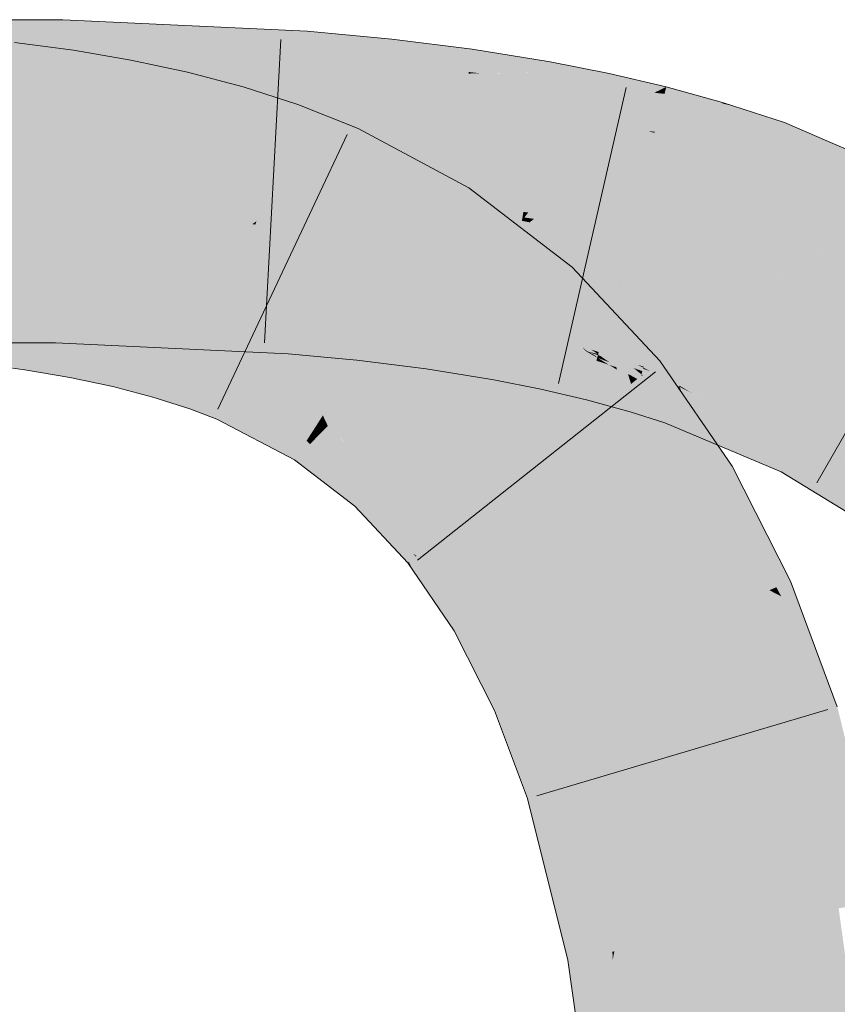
# Model space of a CAD drawing. Extents: x -620 to 300, y 62 to 1112.
# Tile 264 of 291: x 183.629 to 184.262, y 918.081 to 918.843. Entities that reach past the tile are written whole.
import ezdxf

# ---------------------------------------------------------------- set-up
doc = ezdxf.new("R2010")
doc.units = 0
doc.layers.get('0').update_dxf_attribs({"lineweight": 13})
doc.layers.add('E_Leerrohr 25-A06GA2AZ8I', color=7, linetype='Continuous', lineweight=9, true_color=0xff8000)
doc.layers.add('E_Leerrohr 25-Shading', color=7, linetype='Continuous', lineweight=9, true_color=0xff8000)

# ---------------------------------------------------------------- blocks, each defined once
blk = doc.blocks.new('Shading-A06GA1NC8I', base_point=(250.74556, 748.22473))
at = {"layer": 'E_Leerrohr 25-Shading', "color": 34, "true_color": 0xb05800}
for points in [[(183.62453, 918.84308), (183.53613, 918.80652), (183.66209, 918.80811), (183.63538, 918.80646)], [(183.62453, 918.84308), (183.66209, 918.80811), (183.6629, 918.84308)], [(183.85188, 918.83429), (183.6629, 918.84308), (183.68816, 918.8103), (183.66216, 918.81061)], [(183.85045, 918.80951), (183.85188, 918.83429), (183.78561, 918.80902), (183.68816, 918.8103)], [(183.85188, 918.83429), (183.85045, 918.80951), (183.91759, 918.82819), (183.87408, 918.80865)], [(183.66565, 918.78326), (183.67119, 918.81946), (183.62143, 918.78925), (183.6255, 918.82562)], [(183.91759, 918.82819), (183.87408, 918.80865), (183.9153, 918.80719)], [(183.97708, 918.80267), (183.97961, 918.82037), (183.9153, 918.80719), (183.91759, 918.82819)], [(183.70862, 918.77594), (183.71552, 918.81189), (183.66565, 918.78326), (183.67119, 918.81946)], [(183.98624, 918.80164), (183.97961, 918.82037), (183.97708, 918.80267)], [(183.98624, 918.80164), (184.0385, 918.80225), (183.97961, 918.82037), (184.03998, 918.81061)], [(183.63538, 918.80646), (183.66206, 918.80646), (183.66209, 918.80811)], [(183.6741, 918.80823), (183.66206, 918.80646), (183.85045, 918.80951), (183.67404, 918.80591)], [(183.66209, 918.80811), (183.66206, 918.80646), (183.6741, 918.80823)], [(183.66216, 918.81061), (183.66209, 918.80811), (183.68816, 918.8103), (183.6741, 918.80823)], [(183.67404, 918.80591), (183.84976, 918.79773), (183.85045, 918.80951)], [(183.68816, 918.8103), (183.6741, 918.80823), (183.78561, 918.80902)], [(183.6741, 918.80823), (183.85045, 918.80951), (183.85045, 918.80951)], [(183.75082, 918.76691), (183.75931, 918.80255), (183.70862, 918.77594), (183.71552, 918.81189)], [(183.85045, 918.80951), (183.84976, 918.79773), (183.87408, 918.80865)], [(183.87408, 918.80865), (183.84976, 918.79773), (183.91435, 918.79852), (183.87462, 918.79541)], [(183.87408, 918.80865), (183.91435, 918.79852), (183.9153, 918.80719)], [(183.91435, 918.79852), (183.97691, 918.80151), (183.9153, 918.80719), (183.97708, 918.80267)], [(184.08551, 918.80115), (184.0856, 918.80157), (184.0385, 918.80225), (184.03998, 918.81061)], [(183.79219, 918.75604), (183.80244, 918.79114), (183.75082, 918.76691), (183.75931, 918.80255)], [(183.91435, 918.79852), (183.88158, 918.79596), (183.9142, 918.79718)], [(183.91435, 918.79852), (183.9142, 918.79718), (183.97691, 918.80151), (183.9763, 918.79724)], [(183.98924, 918.80164), (183.97691, 918.80151), (184.03719, 918.79492), (183.9763, 918.79724)], [(183.97691, 918.80151), (183.98624, 918.80164), (183.97708, 918.80267)], [(184.0385, 918.80225), (183.98924, 918.80164), (184.03784, 918.79852)], [(183.98924, 918.80164), (184.03719, 918.79492), (184.03784, 918.79852)], [(184.03784, 918.79852), (184.03719, 918.79492), (184.08389, 918.79364), (184.08336, 918.7912)], [(184.08551, 918.80115), (184.0385, 918.80225), (184.08389, 918.79364), (184.03784, 918.79852)], [(184.12991, 918.7912), (184.0856, 918.80157), (184.12308, 918.78784), (184.08389, 918.79364)], [(183.83257, 918.74304), (183.84482, 918.77753), (183.79219, 918.75604), (183.80244, 918.79114)], [(183.88158, 918.79596), (183.87462, 918.79541), (183.9142, 918.79718), (183.9136, 918.79175)], [(183.9142, 918.79718), (183.9136, 918.79175), (183.9763, 918.79724), (183.97443, 918.78418)], [(183.9763, 918.79724), (183.97443, 918.78418), (184.03719, 918.79492), (184.03358, 918.7746)], [(184.03719, 918.79492), (184.03358, 918.7746), (184.08336, 918.7912), (184.07787, 918.76581)], [(184.08336, 918.7912), (184.07787, 918.76581), (184.12074, 918.78668)], [(184.08389, 918.79364), (184.08336, 918.7912), (184.12308, 918.78784), (184.12074, 918.78668)], [(184.12885, 918.78699), (184.12991, 918.7912), (184.12308, 918.78784)], [(184.17296, 918.77844), (184.12991, 918.7912), (184.12885, 918.78699)], [(184.17296, 918.77844), (184.1732, 918.77838), (184.12991, 918.7912), (184.17343, 918.77917)], [(184.12074, 918.78668), (184.07787, 918.76581), (184.12109, 918.75653), (184.11589, 918.75684)], [(184.12852, 918.78577), (184.12885, 918.78699), (184.12074, 918.78668), (184.12308, 918.78784)], [(184.12074, 918.78668), (184.12109, 918.75653), (184.12852, 918.78577)], [(184.12109, 918.75653), (184.16541, 918.75226), (184.12852, 918.78577), (184.1732, 918.77838)], [(184.12852, 918.78577), (184.17296, 918.77844), (184.12885, 918.78699)], [(183.87552, 918.72601), (183.89153, 918.75891), (183.83257, 918.74304), (183.84482, 918.77753)], [(184.16541, 918.75226), (184.18158, 918.77649), (184.1732, 918.77838)], [(184.16541, 918.75226), (184.21402, 918.74518), (184.18158, 918.77649), (184.2213, 918.76349)], [(184.18158, 918.77649), (184.17343, 918.77917), (184.1732, 918.77838)], [(184.3277, 918.7179), (184.2213, 918.76349), (184.21402, 918.74518)], [(183.96613, 918.6958), (183.97719, 918.71301), (183.87572, 918.72644), (183.89153, 918.75891)], [(184.11589, 918.75684), (184.12086, 918.75568), (184.12109, 918.75653)], [(184.12086, 918.75568), (184.16298, 918.74408), (184.12109, 918.75653), (184.16541, 918.75226)], [(184.16298, 918.74408), (184.20776, 918.72949), (184.16541, 918.75226), (184.21402, 918.74518)], [(184.20776, 918.72949), (184.3277, 918.7179), (184.21402, 918.74518)], [(183.87552, 918.72601), (183.95741, 918.68225), (183.87572, 918.72644), (183.96613, 918.6958)], [(184.3277, 918.7179), (184.20776, 918.72949), (184.31789, 918.68671), (184.29486, 918.6922)], [(184.05345, 918.64771), (184.05702, 918.65161), (183.96613, 918.6958), (183.97719, 918.71301)], [(183.95741, 918.68225), (184.03239, 918.62451), (183.96613, 918.6958), (184.05345, 918.64771)], [(184.03239, 918.62451), (184.0838, 918.62299), (184.05345, 918.64771)], [(184.0838, 918.62299), (184.05702, 918.65161), (184.05345, 918.64771)], [(183.62453, 918.59314), (183.65712, 918.59314), (183.53613, 918.62976), (183.65797, 918.6297)], [(183.65797, 918.6297), (183.65712, 918.59314), (183.83705, 918.61969), (183.81816, 918.58563)], [(183.8394, 918.61957), (183.83951, 918.62128), (183.65797, 918.6297)], [(184.09697, 918.57996), (184.0838, 918.62299), (184.04434, 918.61176), (184.03239, 918.62451)], [(183.81816, 918.58563), (183.83739, 918.58472), (183.83705, 918.61969), (183.8394, 918.61957)], [(183.8394, 918.61957), (183.83739, 918.58472), (183.86818, 918.61621)], [(183.86818, 918.61621), (183.83739, 918.58472), (183.89391, 918.612), (183.89037, 918.57965)], [(183.83951, 918.62128), (183.8394, 918.61957), (183.87024, 918.61835), (183.86818, 918.61621)], [(183.87024, 918.61835), (183.86818, 918.61621), (183.8855, 918.61426)], [(183.86818, 918.61621), (183.89391, 918.612), (183.8855, 918.61426)], [(183.87024, 918.61835), (183.87213, 918.61786), (183.89435, 918.61603), (183.89429, 918.61548)], [(183.87213, 918.61786), (183.89391, 918.612), (183.89429, 918.61548)], [(183.94914, 918.60773), (183.94936, 918.60919), (183.89429, 918.61548), (183.89435, 918.61603)], [(184.12485, 918.5791), (184.0838, 918.62299), (184.1149, 918.57111), (184.09697, 918.57996)], [(183.63896, 918.60852), (183.60179, 918.61353), (183.63881, 918.60748), (183.60207, 918.61304)], [(183.60207, 918.61304), (183.60391, 918.6098), (183.63881, 918.60748), (183.63831, 918.60419)], [(183.60391, 918.6098), (183.62453, 918.57355), (183.63831, 918.60419), (183.63344, 918.57233)], [(183.67494, 918.60052), (183.67528, 918.60229), (183.63881, 918.60748), (183.63896, 918.60852)], [(183.89037, 918.57965), (183.94415, 918.57294), (183.89391, 918.612), (183.94746, 918.59595)], [(183.89391, 918.612), (183.94746, 918.59595), (183.89429, 918.61548), (183.94914, 918.60773)], [(183.94914, 918.60773), (184.00224, 918.59784), (183.9493, 918.60883), (184.00253, 918.59943)], [(184.00253, 918.59943), (184.00272, 918.60052), (183.9493, 918.60883), (183.94936, 918.60919)], [(184.09697, 918.57996), (184.04434, 918.61176), (184.06017, 918.59808)], [(184.06017, 918.59808), (184.04434, 918.61176), (184.05463, 918.60077), (184.05441, 918.60095)], [(183.63344, 918.57233), (183.66838, 918.56635), (183.63831, 918.60419), (183.67422, 918.59674)], [(183.63831, 918.60419), (183.67422, 918.59674), (183.63881, 918.60748), (183.67494, 918.60052)], [(183.67422, 918.59674), (183.70825, 918.58795), (183.67494, 918.60052), (183.70923, 918.59204)], [(183.67494, 918.60052), (183.70923, 918.59204), (183.67523, 918.60205), (183.70972, 918.59412)], [(183.70972, 918.59412), (183.70992, 918.59491), (183.67523, 918.60205), (183.67528, 918.60229)], [(183.94746, 918.59595), (183.99884, 918.57861), (183.94914, 918.60773), (184.00224, 918.59784)], [(184.04005, 918.59113), (184.04045, 918.59302), (184.00253, 918.59943), (184.00272, 918.60052)], [(184.06967, 918.58765), (184.05441, 918.60095), (184.06412, 918.59058)], [(184.05463, 918.60077), (184.0625, 918.59393), (184.06017, 918.59808), (184.06854, 918.59082)], [(183.66838, 918.56635), (183.70145, 918.55933), (183.67422, 918.59674), (183.70825, 918.58795)], [(183.70923, 918.59204), (183.74147, 918.58215), (183.70972, 918.59412), (183.7422, 918.58472)], [(183.7422, 918.58472), (183.74268, 918.5863), (183.70972, 918.59412), (183.70992, 918.59491)], [(183.94415, 918.57294), (183.99632, 918.56445), (183.94746, 918.59595), (183.99884, 918.57861)], [(183.99884, 918.57861), (184.03444, 918.56525), (184.00224, 918.59784), (184.03963, 918.58923)], [(184.00224, 918.59784), (184.03963, 918.58923), (184.00253, 918.59943), (184.04005, 918.59113)], [(184.04045, 918.59302), (184.04039, 918.59271), (184.06787, 918.58661), (184.05952, 918.58795)], [(184.06017, 918.59808), (184.06854, 918.59082), (184.09697, 918.57996), (184.09828, 918.57562)], [(184.06854, 918.59082), (184.0625, 918.59393), (184.07635, 918.58405), (184.06967, 918.58765)], [(183.70145, 918.55933), (183.73242, 918.55115), (183.70825, 918.58795), (183.74017, 918.57776)], [(183.70825, 918.58795), (183.74017, 918.57776), (183.70837, 918.58844), (183.7404, 918.57849)], [(183.70837, 918.58844), (183.7404, 918.57849), (183.70923, 918.59204), (183.74147, 918.58215)], [(183.7422, 918.58472), (183.77243, 918.57373), (183.74258, 918.586), (183.77306, 918.5755)], [(183.77306, 918.5755), (183.77339, 918.57642), (183.74258, 918.586), (183.74268, 918.5863)], [(184.03444, 918.56525), (184.06873, 918.55115), (184.03963, 918.58923), (184.0759, 918.57922)], [(184.03963, 918.58923), (184.0759, 918.57922), (184.04005, 918.59113), (184.07648, 918.58154)], [(184.04039, 918.59271), (184.04005, 918.59113), (184.05952, 918.58795)], [(184.05952, 918.58795), (184.04005, 918.59113), (184.077, 918.58356), (184.07648, 918.58154)], [(184.06787, 918.58661), (184.05952, 918.58795), (184.07701, 918.58362), (184.077, 918.58356)], [(184.06412, 918.59058), (184.06816, 918.58698), (184.06967, 918.58765), (184.07428, 918.58362)], [(184.07004, 918.58533), (184.06412, 918.59058), (184.06787, 918.58661)], [(184.09901, 918.55835), (184.0997, 918.55896), (184.06787, 918.58661), (184.07004, 918.58533)], [(184.06787, 918.58661), (184.09628, 918.55621), (184.09901, 918.55835)], [(184.07701, 918.58362), (184.07721, 918.58441), (184.06787, 918.58661)], [(184.07428, 918.58362), (184.06816, 918.58698), (184.07674, 918.58142), (184.07004, 918.58533)], [(184.09828, 918.57562), (184.06854, 918.59082), (184.09949, 918.57172), (184.07635, 918.58405)], [(184.07635, 918.58405), (184.06967, 918.58765), (184.08163, 918.57953), (184.07428, 918.58362)], [(184.07004, 918.58533), (184.0997, 918.55896), (184.07674, 918.58142), (184.10115, 918.56012)], [(183.73242, 918.55115), (183.76112, 918.54193), (183.74017, 918.57776), (183.76974, 918.56616)], [(183.74017, 918.57776), (183.76974, 918.56616), (183.7404, 918.57849), (183.7701, 918.5672)], [(183.7404, 918.57849), (183.7701, 918.5672), (183.74147, 918.58215), (183.77139, 918.57086)], [(183.74147, 918.58215), (183.77139, 918.57086), (183.7422, 918.58472), (183.77243, 918.57373)], [(183.99632, 918.56445), (184.0327, 918.55725), (183.99884, 918.57861), (184.03444, 918.56525)], [(184.06873, 918.55115), (184.08186, 918.54517), (184.0759, 918.57922), (184.0779, 918.57861)], [(184.07428, 918.58362), (184.10115, 918.56012), (184.08163, 918.57953), (184.10266, 918.56128)], [(184.0759, 918.57922), (184.0779, 918.57861), (184.07648, 918.58154), (184.07759, 918.58118)], [(184.09949, 918.57172), (184.07635, 918.58405), (184.10028, 918.56909), (184.08162, 918.57953)], [(184.07648, 918.58154), (184.07759, 918.58118), (184.07701, 918.58362), (184.07732, 918.5835)], [(184.07732, 918.5835), (184.07721, 918.58441), (184.07701, 918.58362)], [(184.07721, 918.58441), (184.11221, 918.57391), (184.10757, 918.57605)], [(184.07721, 918.58435), (184.11221, 918.57391), (184.07721, 918.58441)], [(184.07732, 918.5835), (184.07759, 918.58344), (184.07721, 918.58435), (184.0871, 918.58057)], [(184.07721, 918.58435), (184.0871, 918.58057), (184.11221, 918.57391), (184.11197, 918.57312)], [(184.07915, 918.58282), (184.07732, 918.5835), (184.08459, 918.57898), (184.07759, 918.58118)], [(184.07759, 918.58344), (184.1114, 918.57117), (184.0871, 918.58057), (184.11142, 918.57123)], [(184.08459, 918.57898), (184.07759, 918.58118), (184.08588, 918.57806)], [(184.09119, 918.57428), (184.08588, 918.57806), (184.07762, 918.58093), (184.07759, 918.58118)], [(184.07762, 918.58093), (184.0779, 918.57861), (184.08557, 918.57611)], [(184.09119, 918.57428), (184.07762, 918.58093), (184.08557, 918.57611)], [(184.10197, 918.53961), (184.0779, 918.57861), (184.08186, 918.54517)], [(184.10197, 918.53961), (184.09178, 918.57233), (184.0779, 918.57861), (184.08557, 918.57611)], [(184.10469, 918.57361), (184.07915, 918.58282), (184.10661, 918.57202), (184.08459, 918.57898)], [(184.08162, 918.57953), (184.10266, 918.56128), (184.10028, 918.56909)], [(184.10661, 918.57202), (184.08459, 918.57898), (184.11067, 918.56873), (184.08588, 918.57806)], [(184.11067, 918.56873), (184.08588, 918.57806), (184.11046, 918.56799), (184.09119, 918.57428)], [(184.0871, 918.58057), (184.11142, 918.57123), (184.11197, 918.57312)], [(184.1149, 918.57111), (184.09697, 918.57996), (184.11186, 918.56866), (184.09828, 918.57562)], [(184.14082, 918.55585), (184.12485, 918.5791), (184.1149, 918.57111)], [(183.7701, 918.5672), (183.7932, 918.55676), (183.77139, 918.57086), (183.79491, 918.56024)], [(183.77139, 918.57086), (183.79491, 918.56024), (183.77243, 918.57373), (183.79642, 918.56335)], [(183.77243, 918.57373), (183.79642, 918.56335), (183.77306, 918.5755), (183.79739, 918.56537)], [(183.79739, 918.56537), (183.79819, 918.56702), (183.77306, 918.5755), (183.77339, 918.57642)], [(184.09178, 918.57233), (184.09117, 918.57428), (184.08557, 918.57611)], [(184.10579, 918.56384), (184.09117, 918.57428), (184.09178, 918.57233)], [(184.11046, 918.56799), (184.09117, 918.57428), (184.10861, 918.56183)], [(184.10861, 918.56183), (184.10579, 918.56384), (184.10197, 918.53961), (184.09178, 918.57233)], [(184.11186, 918.56866), (184.09828, 918.57562), (184.10919, 918.56653), (184.09949, 918.57172)], [(184.10919, 918.56653), (184.09949, 918.57172), (184.10744, 918.56512), (184.10028, 918.56909)], [(184.10661, 918.57202), (184.11122, 918.57056), (184.10469, 918.57361), (184.1114, 918.57117)], [(184.11067, 918.56873), (184.11122, 918.57056), (184.10661, 918.57202)], [(184.11221, 918.57391), (184.11244, 918.57471), (184.10757, 918.57605)], [(184.11122, 918.57056), (184.11067, 918.56873), (184.12375, 918.56604), (184.11174, 918.56781)], [(184.12375, 918.56604), (184.11142, 918.57123), (184.11122, 918.57056)], [(184.12375, 918.56604), (184.11197, 918.57312), (184.11142, 918.57123)], [(184.1465, 918.54761), (184.14082, 918.55585), (184.11186, 918.56866), (184.1149, 918.57111)], [(184.1181, 918.57098), (184.11221, 918.57391), (184.11197, 918.57312)], [(184.12375, 918.56604), (184.13934, 918.56036), (184.11197, 918.57312), (184.1181, 918.57098)], [(184.11221, 918.57391), (184.14241, 918.56525), (184.11244, 918.57471)], [(184.11221, 918.57391), (184.11226, 918.57391), (184.14241, 918.56525), (184.14185, 918.56384)], [(184.11226, 918.57391), (184.14029, 918.55994), (184.14185, 918.56384)], [(183.76112, 918.54193), (183.78218, 918.53412), (183.76974, 918.56616), (183.79263, 918.5556)], [(183.76974, 918.56616), (183.79263, 918.5556), (183.7701, 918.5672), (183.7932, 918.55676)], [(183.79491, 918.56024), (183.85464, 918.52222), (183.79642, 918.56335), (183.85699, 918.52582)], [(183.79642, 918.56335), (183.85699, 918.52582), (183.79739, 918.56537), (183.85876, 918.52856)], [(183.79739, 918.56537), (183.85876, 918.52856), (183.79807, 918.56677), (183.86037, 918.53107)], [(183.86037, 918.53107), (183.86189, 918.53345), (183.79807, 918.56677), (183.79819, 918.56702)], [(184.0327, 918.55725), (184.06816, 918.54889), (184.03444, 918.56525), (184.06873, 918.55115)], [(184.10028, 918.56909), (184.10266, 918.56128), (184.10744, 918.56512)], [(184.10919, 918.56653), (184.10266, 918.56128), (184.15224, 918.53925), (184.18088, 918.49756)], [(184.11803, 918.55487), (184.11235, 918.56732), (184.10861, 918.56183), (184.11046, 918.56799)], [(184.11186, 918.56866), (184.10919, 918.56653), (184.1465, 918.54761), (184.15224, 918.53925)], [(184.11067, 918.56873), (184.11046, 918.56799), (184.11174, 918.56781)], [(184.11174, 918.56781), (184.11046, 918.56799), (184.11209, 918.5675)], [(184.11046, 918.56799), (184.11235, 918.56732), (184.11209, 918.5675)], [(184.12375, 918.56604), (184.11174, 918.56781), (184.1377, 918.55988), (184.11209, 918.5675)], [(184.11235, 918.56732), (184.1377, 918.55988), (184.11209, 918.5675)], [(184.13545, 918.54773), (184.11235, 918.56732), (184.13368, 918.54333), (184.11803, 918.55487)], [(184.13924, 918.55725), (184.11235, 918.56732), (184.13545, 918.54773)], [(184.11235, 918.56732), (184.13924, 918.55725), (184.1377, 918.55988), (184.13957, 918.55811)], [(184.12375, 918.56604), (184.1377, 918.55988), (184.13716, 918.56042)], [(184.14001, 918.5592), (184.14029, 918.55994), (184.12375, 918.56604), (184.13934, 918.56036)], [(184.14029, 918.55994), (184.226, 918.5072), (184.14185, 918.56384), (184.23288, 918.52069)], [(184.14232, 918.565), (184.14185, 918.56384), (184.17151, 918.5517), (184.19006, 918.54095)], [(184.14241, 918.56525), (184.14232, 918.565), (184.16374, 918.55621), (184.17151, 918.5517)], [(183.78218, 918.53412), (183.84212, 918.50269), (183.79263, 918.5556), (183.85147, 918.51727)], [(183.79263, 918.5556), (183.85147, 918.51727), (183.7932, 918.55676), (183.85246, 918.5188)], [(183.7932, 918.55676), (183.85246, 918.5188), (183.79491, 918.56024), (183.85464, 918.52222)], [(184.09901, 918.55835), (184.09628, 918.55621), (184.10741, 918.54846)], [(184.10741, 918.54846), (184.09628, 918.55621), (184.14355, 918.50586), (184.15733, 918.48364)], [(184.15733, 918.48364), (184.09628, 918.55621), (184.10602, 918.54205)], [(184.11072, 918.5462), (184.0997, 918.55896), (184.10741, 918.54846), (184.09901, 918.55835)], [(184.1174, 918.54156), (184.10115, 918.56012), (184.11072, 918.5462), (184.0997, 918.55896)], [(184.12457, 918.53656), (184.10266, 918.56128), (184.1174, 918.54156), (184.10115, 918.56012)], [(184.12888, 918.53119), (184.11803, 918.55487), (184.10197, 918.53961), (184.10861, 918.56183)], [(184.18088, 918.49756), (184.10266, 918.56128), (184.12457, 918.53656)], [(184.11803, 918.55487), (184.12888, 918.53119), (184.13368, 918.54333)], [(184.19003, 918.50537), (184.1418, 918.55579), (184.13545, 918.54773), (184.13924, 918.55725)], [(184.1377, 918.55988), (184.14001, 918.5592), (184.13716, 918.56042)], [(184.13957, 918.55811), (184.14001, 918.5592), (184.1377, 918.55988)], [(184.13924, 918.55725), (184.14148, 918.55609), (184.13957, 918.55811)], [(184.14148, 918.55609), (184.13924, 918.55725), (184.1418, 918.55579)], [(184.14148, 918.55609), (184.14001, 918.5592), (184.13957, 918.55811)], [(184.14946, 918.55426), (184.14029, 918.55994), (184.14001, 918.5592)], [(184.14148, 918.55609), (184.17055, 918.54132), (184.14001, 918.5592), (184.14946, 918.55426)], [(184.17055, 918.54132), (184.14148, 918.55609), (184.226, 918.5072), (184.1418, 918.55579)], [(184.226, 918.5072), (184.1418, 918.55579), (184.21881, 918.49316), (184.19003, 918.50537)], [(184.16374, 918.55621), (184.17152, 918.5517), (184.2355, 918.52576), (184.23415, 918.52313)], [(184.06816, 918.54889), (184.08186, 918.54517), (184.06873, 918.55115)], [(184.11072, 918.5462), (184.10741, 918.54846), (184.13864, 918.51385), (184.14355, 918.50586)], [(184.17332, 918.51245), (184.13545, 918.54773), (184.16959, 918.51398), (184.13368, 918.54333)], [(184.19003, 918.50537), (184.13545, 918.54773), (184.17332, 918.51245)], [(184.17152, 918.5517), (184.19006, 918.54095), (184.23415, 918.52313), (184.23288, 918.52069)], [(184.10602, 918.54205), (184.14937, 918.47888), (184.15733, 918.48364)], [(184.13864, 918.51385), (184.13133, 918.5257), (184.11072, 918.5462), (184.1174, 918.54156)], [(184.13133, 918.5257), (184.12457, 918.53656), (184.1174, 918.54156)], [(184.13368, 918.54333), (184.12888, 918.53119), (184.16959, 918.51398)], [(183.86351, 918.52423), (183.86801, 918.52875), (183.85876, 918.52856), (183.86189, 918.53345)], [(184.18088, 918.49756), (184.12457, 918.53656), (184.16663, 918.48914)], [(184.16663, 918.48914), (184.12457, 918.53656), (184.16447, 918.48785), (184.13133, 918.5257)], [(183.85464, 918.52222), (183.85814, 918.5188), (183.85699, 918.52582), (183.86119, 918.52191)], [(183.85699, 918.52582), (183.86119, 918.52191), (183.85876, 918.52856), (183.86351, 918.52423)], [(183.86119, 918.52191), (183.90314, 918.4823), (183.86351, 918.52423), (183.90585, 918.48529)], [(183.90585, 918.48529), (183.90869, 918.4884), (183.86351, 918.52423), (183.86801, 918.52875)], [(183.86801, 918.52875), (183.87013, 918.52667), (183.9135, 918.49371), (183.91199, 918.492)], [(183.87013, 918.52667), (183.90869, 918.4884), (183.91199, 918.492)], [(184.16447, 918.48785), (184.13133, 918.5257), (184.16223, 918.48651), (184.13864, 918.51385)], [(184.26765, 918.50006), (184.27776, 918.49829), (184.23415, 918.52313), (184.2355, 918.52576)], [(184.27776, 918.49829), (184.28175, 918.49762), (184.2355, 918.52576)], [(183.85147, 918.51727), (183.84212, 918.50269), (183.85406, 918.51471)], [(183.85246, 918.5188), (183.85147, 918.51727), (183.85535, 918.51599), (183.85406, 918.51471)], [(183.85535, 918.51599), (183.85814, 918.5188), (183.85246, 918.5188), (183.85464, 918.52222)], [(183.89702, 918.47559), (183.89978, 918.47858), (183.85535, 918.51599), (183.85814, 918.5188)], [(183.85814, 918.5188), (183.89978, 918.47858), (183.86119, 918.52191), (183.90314, 918.4823)], [(184.23288, 918.52069), (184.226, 918.5072), (184.26013, 918.50134)], [(184.23415, 918.52313), (184.23288, 918.52069), (184.26765, 918.50006), (184.26013, 918.50134)], [(183.85406, 918.51471), (183.84212, 918.50269), (183.89554, 918.47394), (183.88889, 918.46661)], [(183.85535, 918.51599), (183.85406, 918.51471), (183.89702, 918.47559), (183.89554, 918.47394)], [(184.16223, 918.48651), (184.13864, 918.51385), (184.16075, 918.48566), (184.14355, 918.50586)], [(184.14355, 918.50586), (184.15733, 918.48364), (184.16075, 918.48566)], [(184.21881, 918.49316), (184.29286, 918.44812), (184.226, 918.5072), (184.29491, 918.45099)], [(184.26013, 918.50134), (184.226, 918.5072), (184.30707, 918.46808), (184.29491, 918.45099)], [(184.26765, 918.50006), (184.26013, 918.50134), (184.30939, 918.47131), (184.30707, 918.46808)], [(184.22322, 918.40753), (184.22601, 918.40875), (184.16663, 918.48914), (184.18088, 918.49756)], [(183.90869, 918.4884), (183.90314, 918.4823), (183.91737, 918.47687), (183.90923, 918.47388)], [(183.90869, 918.4884), (183.9474, 918.43689), (183.91199, 918.492), (183.95317, 918.44153)], [(183.91199, 918.492), (183.95317, 918.44153), (183.9135, 918.49371), (183.9566, 918.44427)], [(183.9566, 918.44427), (183.95834, 918.44562), (183.9135, 918.49371)], [(184.21742, 918.40503), (184.16223, 918.48651), (184.21512, 918.40399), (184.16075, 918.48566)], [(184.22047, 918.40637), (184.16447, 918.48785), (184.21742, 918.40503), (184.16223, 918.48651)], [(184.16663, 918.48914), (184.16447, 918.48785), (184.22322, 918.40753), (184.22047, 918.40637)], [(183.93268, 918.42505), (183.9359, 918.42767), (183.89702, 918.47559), (183.89978, 918.47858)], [(183.90314, 918.4823), (183.89978, 918.47858), (183.90923, 918.47388), (183.90436, 918.47211)], [(184.14937, 918.47888), (184.19247, 918.3941), (184.15733, 918.48364), (184.20978, 918.40167)], [(184.16075, 918.48566), (184.15733, 918.48364), (184.21512, 918.40399), (184.20978, 918.40167)], [(183.89554, 918.47394), (183.88889, 918.46661), (183.93074, 918.42352), (183.92976, 918.42273)], [(183.89702, 918.47559), (183.89554, 918.47394), (183.93268, 918.42505), (183.93074, 918.42352)], [(183.91737, 918.47687), (183.90436, 918.47211), (183.93651, 918.42816), (183.93423, 918.42999)], [(183.91737, 918.47687), (183.93651, 918.42816), (183.9474, 918.43689)], [(183.9474, 918.43689), (183.98013, 918.37878), (183.95317, 918.44153), (183.98608, 918.38226)], [(183.95317, 918.44153), (183.98608, 918.38226), (183.9566, 918.44427), (183.99159, 918.38556)], [(183.9566, 918.44427), (183.99159, 918.38556), (183.95834, 918.44562), (183.99539, 918.38782)], [(183.99539, 918.38782), (183.99724, 918.38885), (183.95834, 918.44562)], [(183.95584, 918.40619), (183.9474, 918.43689), (183.93651, 918.42816)], [(183.98013, 918.37878), (183.9474, 918.43689), (183.98007, 918.37872), (183.95584, 918.40619)], [(183.94341, 918.40283), (183.95872, 918.38049), (183.93268, 918.42505), (183.9359, 918.42767)], [(183.93423, 918.42999), (183.9359, 918.42767), (183.93651, 918.42816)], [(183.9359, 918.42767), (183.95584, 918.40619), (183.93651, 918.42816)], [(183.9359, 918.42767), (183.95872, 918.38049), (183.95584, 918.40619), (183.96573, 918.37024)], [(183.93074, 918.42352), (183.92976, 918.42273), (183.93422, 918.41626)], [(183.93268, 918.42505), (183.93074, 918.42352), (183.94341, 918.40283), (183.93422, 918.41626)], [(183.95584, 918.40619), (183.96573, 918.37024), (183.98007, 918.37872)], [(184.21512, 918.40399), (184.20978, 918.40167), (184.21887, 918.39691)], [(184.22292, 918.39478), (184.21742, 918.40503), (184.21887, 918.39691), (184.21512, 918.40399)], [(184.22835, 918.39191), (184.22047, 918.40637), (184.22292, 918.39478), (184.21742, 918.40503)], [(184.22322, 918.40753), (184.22047, 918.40637), (184.23325, 918.38934), (184.22835, 918.39191)], [(184.23325, 918.38934), (184.22601, 918.40875), (184.22322, 918.40753)], [(184.19247, 918.3941), (184.22719, 918.30096), (184.20978, 918.40167), (184.25314, 918.30859)], [(184.2623, 918.31134), (184.20978, 918.40167), (184.25314, 918.30859)], [(184.20978, 918.40167), (184.2623, 918.31134), (184.21887, 918.39691), (184.25528, 918.328)], [(184.25528, 918.328), (184.24249, 918.35834), (184.21887, 918.39691), (184.22292, 918.39478)], [(184.24249, 918.35834), (184.22835, 918.39191), (184.22292, 918.39478)], [(183.99159, 918.38556), (184.01868, 918.31805), (183.99539, 918.38782), (184.02472, 918.32068)], [(183.99539, 918.38782), (184.02472, 918.32068), (183.99722, 918.38885), (184.02867, 918.32245)], [(184.02867, 918.32245), (184.03052, 918.32324), (183.99722, 918.38885), (183.99724, 918.38885)], [(184.23325, 918.38934), (184.22835, 918.39191), (184.24078, 918.36908)], [(184.24078, 918.36908), (184.22835, 918.39191), (184.24998, 918.34436), (184.24249, 918.35834)], [(183.98013, 918.37878), (184.00772, 918.31329), (183.98608, 918.38226), (184.01108, 918.31476)], [(183.98608, 918.38226), (184.01108, 918.31476), (183.99159, 918.38556), (184.01868, 918.31805)], [(183.96573, 918.37024), (183.99696, 918.30859), (183.98013, 918.37878), (184.00772, 918.31329)], [(184.24998, 918.34436), (184.24249, 918.35834), (184.25804, 918.32275), (184.25528, 918.328)], [(184.25528, 918.328), (184.2623, 918.31134), (184.25804, 918.32275)], [(184.01868, 918.31805), (184.02571, 918.29095), (184.02472, 918.32068), (184.02829, 918.30829)], [(184.02829, 918.30829), (184.03052, 918.32324), (184.02472, 918.32068)], [(184.05768, 918.25079), (184.03052, 918.32324), (184.0459, 918.24731), (184.02829, 918.30829)], [(183.99696, 918.30859), (184.02257, 918.24042), (184.00772, 918.31329), (184.02989, 918.24255)], [(184.00772, 918.31329), (184.02217, 918.26721), (184.01108, 918.31476)], [(184.01108, 918.31476), (184.02217, 918.26721), (184.01868, 918.31805), (184.02571, 918.29095)], [(184.25314, 918.30859), (184.28397, 918.20959), (184.2623, 918.31134), (184.29364, 918.18512)], [(184.02829, 918.30829), (184.02571, 918.29095), (184.0459, 918.24731), (184.03763, 918.24487)], [(184.25314, 918.30859), (184.22719, 918.30096), (184.26427, 918.15564), (184.2597, 918.1701)], [(184.25314, 918.30859), (184.26427, 918.15564), (184.29871, 918.16223)], [(184.02571, 918.29095), (184.02217, 918.26721), (184.03763, 918.24487), (184.02989, 918.24255)], [(184.08153, 918.15509), (184.05768, 918.25079), (184.04036, 918.22241), (184.03763, 918.24487)], [(184.02989, 918.24255), (184.02257, 918.24042), (184.04868, 918.15234), (184.04462, 918.15198)], [(184.03763, 918.24487), (184.02989, 918.24255), (184.04036, 918.22241)], [(184.04868, 918.15234), (184.04892, 918.15234), (184.02989, 918.24255), (184.04036, 918.22241)], [(184.04892, 918.15234), (184.07562, 918.1546), (184.04036, 918.22241)], [(184.08153, 918.15509), (184.04036, 918.22241), (184.07562, 918.1546)], [(184.2597, 918.1701), (184.26334, 918.15546), (184.26427, 918.15564)], [(184.04462, 918.15198), (184.05376, 918.1153), (184.04868, 918.15234), (184.05627, 918.11578)], [(184.08823, 918.12195), (184.0872, 918.13232), (184.04868, 918.15234), (184.07562, 918.1546)], [(184.08823, 918.12195), (184.04868, 918.15234), (184.05627, 918.11578)], [(184.07562, 918.1546), (184.0872, 918.13232), (184.08153, 918.15509)], [(184.0872, 918.13232), (184.08823, 918.12195), (184.08928, 918.12213)], [(184.08928, 918.12213), (184.08972, 918.12219), (184.0872, 918.13232)], [(184.08823, 918.12195), (184.05627, 918.11578), (184.08852, 918.11584), (184.06862, 918.00977)], [(184.08928, 918.12213), (184.08823, 918.12195), (184.08945, 918.12073), (184.08852, 918.11584)], [(184.10507, 917.9823), (184.08945, 918.12073), (184.09482, 917.98163), (184.08852, 918.11584)], [(184.08945, 918.12073), (184.08972, 918.12219), (184.08928, 918.12213)], [(184.08972, 918.12219), (184.08945, 918.12073), (184.10628, 917.98236), (184.10507, 917.9823)], [(184.10931, 917.9826), (184.08972, 918.12219), (184.10628, 917.98236)], [(184.05376, 918.1153), (184.06862, 918.00977), (184.05627, 918.11578)], [(184.08852, 918.11584), (184.06862, 918.00977), (184.09482, 917.98163), (184.07277, 917.98022)]]:
    blk.add_solid(points, dxfattribs=at)
at = {"layer": 'E_Leerrohr 25-Shading', "color": 30, "true_color": 0xf57b00}
for points in [[(183.63538, 918.80646), (183.56546, 918.80652), (183.62157, 918.71808), (183.55615, 918.71814)], [(183.62157, 918.71808), (183.66002, 918.71808), (183.63538, 918.80646), (183.66206, 918.80646)], [(183.66206, 918.80646), (183.66054, 918.74072), (183.67404, 918.80591)], [(183.66054, 918.74072), (183.66002, 918.71808), (183.67404, 918.80591), (183.84976, 918.79773)], [(183.84976, 918.79773), (183.66002, 918.71808), (183.84827, 918.77203), (183.78714, 918.71509)], [(183.87462, 918.79541), (183.84464, 918.70953), (183.9136, 918.79175), (183.90413, 918.70532)], [(183.84654, 918.74249), (183.84464, 918.70953), (183.87056, 918.79181), (183.87462, 918.79541)], [(183.84827, 918.77203), (183.84654, 918.74249), (183.87056, 918.79181)], [(183.87462, 918.79541), (183.84976, 918.79773), (183.84827, 918.77203)], [(183.96242, 918.70032), (183.97443, 918.78418), (183.90413, 918.70532), (183.9136, 918.79175)], [(183.65399, 918.70691), (183.66565, 918.78326), (183.61253, 918.70972), (183.62143, 918.78925)], [(183.6947, 918.70349), (183.70862, 918.77594), (183.65399, 918.70691), (183.66565, 918.78326)], [(184.01936, 918.6944), (184.03358, 918.7746), (183.96242, 918.70032), (183.97443, 918.78418)], [(183.73473, 918.69922), (183.75082, 918.76691), (183.6947, 918.70349), (183.70862, 918.77594)], [(183.84827, 918.77203), (183.78415, 918.71234), (183.84654, 918.74249), (183.83173, 918.71008)], [(184.03358, 918.7746), (184.01936, 918.6944), (184.07787, 918.76581), (184.02304, 918.69397)], [(183.77412, 918.69409), (183.79219, 918.75604), (183.73473, 918.69922), (183.75082, 918.76691)], [(184.07787, 918.76581), (184.02304, 918.69397), (184.06812, 918.72076), (184.03242, 918.69281)], [(184.11589, 918.75684), (184.07787, 918.76581), (184.06812, 918.72076)], [(183.79219, 918.75604), (183.77412, 918.69409), (183.83257, 918.74304), (183.78648, 918.6922)], [(184.05916, 918.67938), (184.09903, 918.67004), (184.11589, 918.75684), (184.12086, 918.75568)], [(184.05916, 918.67938), (184.11589, 918.75684), (184.06812, 918.72076)], [(184.13832, 918.66144), (184.16298, 918.74408), (184.09921, 918.67072), (184.12086, 918.75568)], [(183.83257, 918.74304), (183.78648, 918.6922), (183.81302, 918.68799)], [(183.87292, 918.72699), (183.83257, 918.74304), (183.81276, 918.68726)], [(183.83173, 918.71008), (183.84464, 918.70953), (183.84654, 918.74249)], [(184.17673, 918.65149), (184.20776, 918.72949), (184.13832, 918.66144), (184.16298, 918.74408)], [(183.81276, 918.68726), (183.81181, 918.68463), (183.87292, 918.72699), (183.82573, 918.68164)], [(183.87292, 918.72699), (183.82573, 918.68164), (183.87552, 918.72601), (183.85129, 918.67615)], [(183.93819, 918.65228), (183.95741, 918.68225), (183.85129, 918.67615), (183.87552, 918.72601)], [(184.20776, 918.72949), (184.17673, 918.65149), (184.29486, 918.6922), (184.211, 918.64093)], [(183.53613, 918.62976), (183.65797, 918.6297), (183.49953, 918.71814), (183.66002, 918.71808)], [(183.66002, 918.71808), (183.65988, 918.7121), (183.78415, 918.71234), (183.75697, 918.69452)], [(183.66002, 918.71808), (183.78415, 918.71234), (183.78714, 918.71509)], [(184.02417, 918.68634), (184.05916, 918.67938), (184.06812, 918.72076)], [(183.6116, 918.70142), (183.65231, 918.69592), (183.61253, 918.70972), (183.65399, 918.70691)], [(183.65988, 918.7121), (183.65797, 918.6297), (183.75697, 918.69452)], [(183.78415, 918.71234), (183.75697, 918.69452), (183.80959, 918.685)], [(183.84123, 918.651), (183.84464, 918.70953), (183.78415, 918.71234)], [(183.87024, 918.61835), (183.84464, 918.70953), (183.84123, 918.651)], [(183.88727, 918.70648), (183.84464, 918.70953), (183.8867, 918.70557)], [(183.84464, 918.70953), (183.90311, 918.69592), (183.8867, 918.70557)], [(183.84464, 918.70953), (183.87024, 918.61835), (183.90311, 918.69592), (183.89435, 918.61603)], [(183.63896, 918.60852), (183.65231, 918.69592), (183.60179, 918.61353), (183.6116, 918.70142)], [(183.65231, 918.69592), (183.69196, 918.68915), (183.65399, 918.70691), (183.6947, 918.70349)], [(183.69455, 918.7027), (183.69196, 918.68915), (183.73433, 918.69751), (183.73038, 918.68091)], [(183.6947, 918.70349), (183.69455, 918.7027), (183.73473, 918.69922), (183.73433, 918.69751)], [(183.90413, 918.70532), (183.88727, 918.70648), (183.90398, 918.70392), (183.8867, 918.70557)], [(183.90311, 918.69592), (183.90398, 918.70392), (183.8867, 918.70557)], [(183.95706, 918.66302), (183.96188, 918.69666), (183.90311, 918.69592), (183.90398, 918.70392)], [(183.90398, 918.70392), (183.96188, 918.69666), (183.90413, 918.70532), (183.96242, 918.70032)], [(183.96242, 918.70032), (183.96201, 918.69757), (184.01936, 918.6944), (184.01865, 918.69031)], [(183.67528, 918.60229), (183.69196, 918.68915), (183.63896, 918.60852), (183.65231, 918.69592)], [(183.75697, 918.69452), (183.65797, 918.6297), (183.84123, 918.651), (183.83951, 918.62128)], [(183.73038, 918.68091), (183.76743, 918.67114), (183.73473, 918.69922), (183.77412, 918.69409)], [(183.75697, 918.69452), (183.84123, 918.651), (183.80959, 918.685)], [(183.77412, 918.69409), (183.76743, 918.67114), (183.78648, 918.6922)], [(183.78648, 918.6922), (183.76743, 918.67114), (183.81276, 918.68726), (183.783, 918.66614)], [(183.78648, 918.6922), (183.81276, 918.68726), (183.81302, 918.68799)], [(183.89435, 918.61603), (183.94936, 918.60919), (183.90311, 918.69592), (183.95706, 918.66302)], [(184.00807, 918.63068), (184.01816, 918.68756), (183.95706, 918.66302), (183.96188, 918.69666)], [(183.96201, 918.69757), (183.96188, 918.69666), (184.01865, 918.69031), (184.01816, 918.68756)], [(184.02304, 918.69397), (184.01936, 918.6944), (184.0201, 918.69012), (184.01865, 918.69031)], [(184.03242, 918.69281), (184.02304, 918.69397), (184.02754, 918.68903), (184.0201, 918.69012)], [(184.20247, 918.63568), (184.27577, 918.60443), (184.29486, 918.6922), (184.31606, 918.68311)], [(183.70992, 918.59491), (183.73038, 918.68091), (183.67528, 918.60229), (183.69196, 918.68915)], [(183.80959, 918.685), (183.783, 918.66614), (183.81181, 918.68463), (183.80298, 918.65973)], [(183.81181, 918.68463), (183.80298, 918.65973), (183.82573, 918.68164)], [(183.81276, 918.68726), (183.80959, 918.685), (183.81181, 918.68463)], [(184.01816, 918.68756), (184.00807, 918.63068), (184.02417, 918.68634), (184.00995, 918.62946)], [(184.02417, 918.68634), (184.00995, 918.62946), (184.05276, 918.64984), (184.04353, 918.6073)], [(184.01865, 918.69031), (184.01816, 918.68756), (184.0201, 918.69012)], [(184.0201, 918.69012), (184.01816, 918.68756), (184.02754, 918.68903), (184.02417, 918.68634)], [(184.05276, 918.64984), (184.05916, 918.67938), (184.02417, 918.68634)], [(183.74268, 918.5863), (183.76743, 918.67114), (183.70992, 918.59491), (183.73038, 918.68091)], [(183.82573, 918.68164), (183.80298, 918.65973), (183.85129, 918.67615), (183.83685, 918.64648)], [(184.02776, 918.61945), (184.03239, 918.62451), (183.93819, 918.65228), (183.95741, 918.68225)], [(184.08351, 918.60913), (184.09903, 918.67004), (184.05276, 918.64984), (184.05916, 918.67938)], [(183.76913, 918.67059), (183.76743, 918.67114), (183.75983, 918.62024), (183.75406, 918.62537)], [(183.76913, 918.67059), (183.75983, 918.62024), (183.77885, 918.6579)], [(183.77885, 918.6579), (183.783, 918.66614), (183.76913, 918.67059)], [(183.85118, 918.67596), (183.83685, 918.64648), (183.93687, 918.65021), (183.90965, 918.60785)], [(183.85129, 918.67615), (183.85118, 918.67596), (183.93819, 918.65228), (183.93687, 918.65021)], [(184.10344, 918.62158), (184.09903, 918.67004), (184.09016, 918.63519)], [(184.09903, 918.67004), (184.13771, 918.65936), (184.09921, 918.67072), (184.13832, 918.66144)], [(184.09903, 918.67004), (184.10344, 918.62158), (184.13771, 918.65936), (184.12105, 918.60352)], [(183.783, 918.66614), (183.77885, 918.6579), (183.79784, 918.64526), (183.79488, 918.63696)], [(183.79784, 918.64526), (183.80298, 918.65973), (183.783, 918.66614)], [(183.95706, 918.66302), (183.95503, 918.6488), (184.00807, 918.63068), (184.00642, 918.6214)], [(184.13771, 918.65936), (184.17508, 918.64734), (184.13832, 918.66144), (184.17673, 918.65149)], [(183.79488, 918.63696), (183.77885, 918.6579), (183.78197, 918.60059), (183.75983, 918.62024)], [(183.82007, 918.612), (183.83685, 918.64648), (183.79784, 918.64526), (183.80298, 918.65973)], [(184.14674, 918.57611), (184.17508, 918.64734), (184.12105, 918.60352), (184.13771, 918.65936)], [(183.86412, 918.53693), (183.90965, 918.60785), (183.82007, 918.612), (183.83685, 918.64648)], [(183.83951, 918.62128), (183.87024, 918.61835), (183.84123, 918.651)], [(183.93672, 918.65002), (183.90965, 918.60785), (184.02199, 918.6131), (183.97295, 918.55908)], [(184.02441, 918.61572), (183.93687, 918.65021), (184.02199, 918.6131), (183.93672, 918.65002)], [(183.93819, 918.65228), (183.93687, 918.65021), (184.02776, 918.61945), (184.02441, 918.61572)], [(183.95503, 918.6488), (183.94936, 918.60919), (184.00642, 918.6214), (184.00272, 918.60052)], [(184.07648, 918.58636), (184.05276, 918.64984), (184.07191, 918.58783), (184.04353, 918.6073)], [(184.08351, 918.60913), (184.05276, 918.64984), (184.07761, 918.58594), (184.07648, 918.58636)], [(184.17508, 918.64734), (184.14674, 918.57611), (184.20247, 918.63568), (184.14922, 918.57324)], [(184.1754, 918.64813), (184.17508, 918.64734), (184.20558, 918.63757), (184.20247, 918.63568)], [(184.211, 918.64093), (184.17673, 918.65149), (184.20558, 918.63757), (184.1754, 918.64813)], [(183.79784, 918.64526), (183.79488, 918.63696), (183.82007, 918.612), (183.81789, 918.60748)], [(183.81789, 918.60748), (183.79488, 918.63696), (183.80486, 918.58075), (183.78197, 918.60059)], [(184.08351, 918.60913), (184.10757, 918.57605), (184.09016, 918.63519), (184.10344, 918.62158)], [(184.20247, 918.63568), (184.14922, 918.57324), (184.2355, 918.52576), (184.16374, 918.55621)], [(184.20247, 918.63568), (184.2355, 918.52576), (184.25119, 918.55646)], [(184.25119, 918.55646), (184.27577, 918.60443), (184.20247, 918.63568)], [(183.75406, 918.62537), (183.74268, 918.5863), (183.75983, 918.62024)], [(184.00995, 918.62946), (184.00807, 918.63068), (184.00775, 918.62067), (184.00642, 918.6214)], [(184.04353, 918.6073), (184.00995, 918.62946), (184.04227, 918.60144), (184.00775, 918.62067)], [(184.03239, 918.62451), (184.02776, 918.61945), (184.04434, 918.61176)], [(183.75983, 918.62024), (183.74268, 918.5863), (183.78197, 918.60059), (183.77339, 918.57642)], [(184.02441, 918.61572), (183.97295, 918.55908), (184.05441, 918.60095), (184.09628, 918.55621)], [(184.00642, 918.6214), (184.00272, 918.60052), (184.00775, 918.62067)], [(184.00775, 918.62067), (184.00272, 918.60052), (184.04227, 918.60144), (184.04045, 918.59302)], [(184.04434, 918.61176), (184.02776, 918.61945), (184.05441, 918.60095), (184.02441, 918.61572)], [(184.10344, 918.62158), (184.10757, 918.57605), (184.12105, 918.60352), (184.11244, 918.57471)], [(183.82007, 918.612), (183.81789, 918.60748), (183.83511, 918.58636)], [(184.08351, 918.60913), (184.07761, 918.58594), (184.10736, 918.57635)], [(183.78197, 918.60059), (183.77339, 918.57642), (183.80486, 918.58075), (183.79819, 918.56702)], [(183.86412, 918.53693), (183.81789, 918.60748), (183.86189, 918.53345), (183.80486, 918.58075)], [(183.81789, 918.60748), (183.86412, 918.53693), (183.83511, 918.58636)], [(183.86801, 918.52875), (183.90965, 918.60785), (183.86412, 918.53693)], [(183.86801, 918.52875), (183.9135, 918.49371), (183.90965, 918.60785), (183.97295, 918.55908)], [(184.04227, 918.60144), (184.04045, 918.59302), (184.06787, 918.58661)], [(184.07686, 918.58447), (184.04353, 918.6073), (184.06787, 918.58661), (184.04227, 918.60144)], [(184.11244, 918.57471), (184.14241, 918.56525), (184.12105, 918.60352), (184.14674, 918.57611)], [(184.25119, 918.55646), (184.28175, 918.49762), (184.27002, 918.5932), (184.27716, 918.57971)], [(184.07721, 918.58441), (184.07648, 918.58636), (184.07686, 918.58447), (184.07191, 918.58783)], [(184.07648, 918.58636), (184.07721, 918.58441), (184.07761, 918.58594)], [(184.07761, 918.58594), (184.07721, 918.58441), (184.10736, 918.57635), (184.10757, 918.57605)], [(183.80486, 918.58075), (183.79819, 918.56702), (183.86189, 918.53345)], [(184.14674, 918.57611), (184.14241, 918.56525), (184.14922, 918.57324)], [(184.14922, 918.57324), (184.14241, 918.56525), (184.16374, 918.55621)], [(183.97295, 918.55908), (183.9135, 918.49371), (184.00502, 918.52478), (184.00703, 918.51111)], [(183.97295, 918.55908), (184.0162, 918.51282), (184.09628, 918.55621), (184.0638, 918.53015)], [(184.10602, 918.54205), (184.09628, 918.55621), (184.0638, 918.53015)], [(184.2355, 918.52576), (184.28175, 918.49762), (184.25119, 918.55646)], [(184.10602, 918.54205), (184.02731, 918.50092), (184.14937, 918.47888), (184.0786, 918.43701)], [(184.02731, 918.50092), (184.10602, 918.54205), (184.0638, 918.53015)], [(183.86189, 918.53345), (183.86801, 918.52875), (183.86412, 918.53693)], [(184.00703, 918.51111), (184.0162, 918.51282), (184.00502, 918.52478)], [(184.0162, 918.51282), (184.02731, 918.50092), (184.0638, 918.53015)], [(184.00703, 918.51111), (183.9135, 918.49371), (184.01053, 918.48749), (183.95834, 918.44562)], [(184.0162, 918.51282), (184.00703, 918.51111), (184.02213, 918.49677), (184.01053, 918.48749)], [(184.02213, 918.49677), (184.02731, 918.50092), (184.0162, 918.51282)], [(184.02213, 918.49677), (184.01053, 918.48749), (184.04488, 918.41705), (184.02487, 918.40521)], [(184.04488, 918.41705), (184.0733, 918.4339), (184.02213, 918.49677), (184.02731, 918.50092)], [(184.02731, 918.50092), (184.0733, 918.4339), (184.0786, 918.43701)], [(184.02487, 918.40521), (184.01053, 918.48749), (184.00581, 918.39398), (183.98297, 918.46539)], [(184.1115, 918.35864), (184.19247, 918.3941), (184.0733, 918.4339), (184.14937, 918.47888)], [(183.98297, 918.46539), (183.95834, 918.44562), (184.00581, 918.39398), (183.99724, 918.38885)], [(184.06209, 918.33704), (184.1115, 918.35864), (184.04488, 918.41705), (184.0733, 918.4339)], [(184.04488, 918.41705), (184.02487, 918.40521), (184.06209, 918.33704), (184.04047, 918.32758)], [(184.04047, 918.32758), (184.02487, 918.40521), (184.03052, 918.32324), (184.00581, 918.39398)], [(184.00581, 918.39398), (183.99724, 918.38885), (184.03052, 918.32324)], [(184.14244, 918.27588), (184.22719, 918.30096), (184.1115, 918.35864), (184.19247, 918.3941)], [(184.07491, 918.25586), (184.14244, 918.27588), (184.06209, 918.33704), (184.1115, 918.35864)], [(184.06209, 918.33704), (184.04047, 918.32758), (184.07491, 918.25586), (184.05768, 918.25079)], [(184.04047, 918.32758), (184.03052, 918.32324), (184.05768, 918.25079)], [(184.14244, 918.27588), (184.17061, 918.1626), (184.22719, 918.30096), (184.2597, 918.1701)], [(184.0872, 918.13232), (184.14244, 918.27588), (184.07491, 918.25586)], [(184.16234, 918.18549), (184.14244, 918.27588), (184.08972, 918.12219), (184.0872, 918.13232)], [(184.16315, 918.19263), (184.14244, 918.27588), (184.16234, 918.18549)], [(184.07491, 918.25586), (184.05768, 918.25079), (184.08345, 918.16992), (184.08153, 918.15509)], [(184.17061, 918.1626), (184.16315, 918.19263), (184.17278, 918.13812), (184.16234, 918.18549)], [(184.16234, 918.18549), (184.08972, 918.12219), (184.1566, 918.13501)], [(184.17278, 918.13812), (184.16234, 918.18549), (184.1566, 918.13501)], [(184.08153, 918.15509), (184.0872, 918.13232), (184.08345, 918.16992)], [(184.17061, 918.1626), (184.17653, 918.13885), (184.2597, 918.1701), (184.26334, 918.15546)], [(184.17278, 918.13812), (184.17653, 918.13885), (184.17061, 918.1626)], [(184.19751, 917.98828), (184.28572, 917.99402), (184.17653, 918.13885), (184.26334, 918.15546)], [(184.16907, 917.98645), (184.17278, 918.13812), (184.14265, 917.98474), (184.1566, 918.13501)], [(184.17278, 918.13812), (184.16907, 917.98645), (184.17627, 918.04059)], [(184.17819, 917.98706), (184.19751, 917.98828), (184.17278, 918.13812), (184.17653, 918.13885)], [(184.14265, 917.98474), (184.1566, 918.13501), (184.10931, 917.9826), (184.10806, 918.12573)], [(184.10806, 918.12573), (184.08972, 918.12219), (184.10931, 917.9826)]]:
    blk.add_solid(points, dxfattribs=at)
blk = doc.blocks.new('Referenz-A06GA2B38I')
at = {"layer": 'E_Leerrohr 25-A06GA2AZ8I', "linetype": 'Continuous', "ltscale": 0.13}
for p, q in [((183.66291, 918.84306), (183.46867, 918.84318)), ((183.85188, 918.8343), (183.66291, 918.84306)), ((183.91759, 918.82817), (183.85188, 918.8343)), ((183.67118, 918.81947), (183.6255, 918.82562)), ((183.8317, 918.82773), (183.81893, 918.59308)), ((183.97962, 918.8204), (183.91759, 918.82817)), ((183.71552, 918.81188), (183.67118, 918.81947)), ((184.03998, 918.81064), (183.97962, 918.8204)), ((183.75931, 918.80252), (183.71552, 918.81188)), ((184.08561, 918.80158), (184.03998, 918.81064)), ((183.80244, 918.79116), (183.75931, 918.80252)), ((184.12991, 918.79117), (184.08561, 918.80158)), ((183.84482, 918.77752), (183.80244, 918.79116)), ((184.17344, 918.77917), (184.12991, 918.79117)), ((184.09896, 918.79076), (184.0464, 918.56171)), ((183.89152, 918.75891), (183.84482, 918.77752)), ((184.2213, 918.7635), (184.17344, 918.77917)), ((184.33274, 918.71572), (184.2213, 918.7635)), ((183.88295, 918.75435), (183.7829, 918.54172)), ((183.97719, 918.71303), (183.89152, 918.75891)), ((184.05702, 918.65162), (183.97719, 918.71303)), ((184.36334, 918.68867), (184.24647, 918.48479)), ((184.12485, 918.57909), (184.05702, 918.65162)), ((183.65712, 918.59312), (183.47092, 918.59319)), ((183.83738, 918.58472), (183.65712, 918.59312)), ((183.89036, 918.57966), (183.83738, 918.58472)), ((183.94416, 918.57292), (183.89036, 918.57966)), ((184.18088, 918.49755), (184.12485, 918.57909)), ((183.63344, 918.57234), (183.59772, 918.57716)), ((183.66838, 918.56636), (183.63344, 918.57234)), ((184.12166, 918.57062), (183.93731, 918.42488)), ((183.99633, 918.56448), (183.94416, 918.57292)), ((183.70144, 918.55931), (183.66838, 918.56636)), ((184.03271, 918.55724), (183.99633, 918.56448)), ((183.73242, 918.55117), (183.70144, 918.55931)), ((184.06816, 918.54892), (184.03271, 918.55724)), ((183.76113, 918.54195), (183.73242, 918.55117)), ((184.10198, 918.5396), (184.06816, 918.54892)), ((183.78218, 918.53409), (183.76113, 918.54195)), ((184.12887, 918.53122), (184.10198, 918.5396)), ((183.84211, 918.50266), (183.78218, 918.53409)), ((184.21882, 918.49319), (184.12887, 918.53122)), ((183.88888, 918.46661), (183.84211, 918.50266)), ((184.22601, 918.40877), (184.18088, 918.49755)), ((184.29286, 918.44813), (184.21882, 918.49319)), ((183.92977, 918.42275), (183.88888, 918.46661)), ((183.96573, 918.37023), (183.92977, 918.42275)), ((184.2623, 918.31133), (184.22601, 918.40877)), ((183.99697, 918.30857), (183.96573, 918.37023)), ((184.02257, 918.2404), (183.99697, 918.30857)), ((184.25503, 918.30943), (184.0297, 918.24269)), ((184.05376, 918.11532), (184.02257, 918.2404)), ((184.07277, 917.98022), (184.05376, 918.11532))]:
    blk.add_line(p, q, dxfattribs=at)

msp = doc.modelspace()

# ---------------------------------------------------------------- block references
at = {"color": 8, "lineweight": 25, "ltscale": 0.25, "true_color": 0x808080}
msp.add_blockref('Referenz-A06GA2B38I', (0, 0), dxfattribs=at)
msp.add_blockref('Shading-A06GA1NC8I', (250.74556, 748.22473))

doc.saveas('drawing.dxf')
